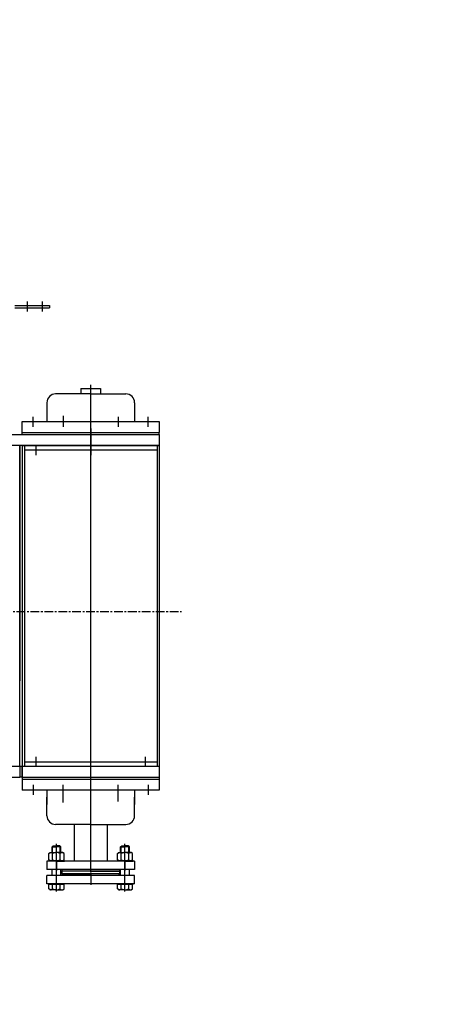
# Model space of a CAD drawing. Header units: millimetres. Extents: x 452087 to 582075, y 10891 to 81641.
# Tile 275 of 311: x 550269 to 551029, y 44053 to 45848. Entities that reach past the tile are written whole.
import ezdxf

# ---------------------------------------------------------------- set-up
doc = ezdxf.new("R2010")
doc.units = ezdxf.units.MM
for name, pattern in [('K5LT_AXLED', [19.5, 15, -1.5, 1.5, -1.5]), ('K5LT_BASIC', [0]), ('K5LT_THIN', [0]), ('осевая', [50.8, 31.75, -6.35, 6.35, -6.35])]:
    doc.linetypes.add(name, pattern=pattern)
for name, color, linetype, true_color in [('G', 3, 'Continuous', 0x00ff00), ('OSI', 2, 'Continuous', 0xffff00), ('R', 1, 'Continuous', 0xff0000)]:
    doc.layers.add(name, color=color, linetype=linetype, true_color=true_color)
doc.layers.add('ГТО-2_Оси_025', color=6, linetype='осевая', lineweight=25)
doc.layers.add('ГТО-2_Штриховка', color=252, linetype='Continuous', lineweight=18)
doc.layers.add('Системный слой', color=7, linetype='Continuous')

# ---------------------------------------------------------------- blocks, each defined once
blk = doc.blocks.new('U63')
at = {"layer": 'G', "linetype": 'K5LT_BASIC'}
for p, q in [((311.21, 294.29), (311.21, 296.29)), ((311.21, 296.29), (314.21, 296.29)), ((314.21, 296.29), (314.21, 294.29)), ((311.21, 294.29), (314.21, 294.29))]:
    blk.add_line(p, q, dxfattribs=at)
blk = doc.blocks.new('U64')
at = {"layer": 'G', "linetype": 'K5LT_BASIC'}
for p, q in [((314.21, 296.29), (314.61, 296.29)), ((314.21, 296.29), (314.21, 294.29)), ((314.61, 296.29), (314.61, 294.29)), ((314.61, 294.29), (314.21, 294.29))]:
    blk.add_line(p, q, dxfattribs=at)
blk = doc.blocks.new('U65')
at = {"layer": 'G', "linetype": 'K5LT_BASIC'}
for p, q in [((314.61, 296.29), (339.61, 296.29)), ((314.61, 294.29), (314.61, 296.29)), ((339.61, 296.29), (339.61, 294.29)), ((314.61, 294.29), (339.61, 294.29))]:
    blk.add_line(p, q, dxfattribs=at)
blk = doc.blocks.new('U67')
at = {"layer": 'G', "linetype": 'K5LT_BASIC'}
for p, q in [((325.31, 365.14), (328.91, 365.14)), ((325.31, 365.14), (325.31, 364.14)), ((328.91, 365.14), (328.91, 364.14))]:
    blk.add_line(p, q, dxfattribs=at)
blk = doc.blocks.new('U103')
at = {"layer": 'G', "linetype": 'K5LT_BASIC'}
for p, q in [((335.11, 278.95), (319.11, 278.95)), ((319.11, 278.95), (319.11, 277.45)), ((335.11, 278.95), (335.11, 277.45)), ((335.11, 277.45), (319.11, 277.45)), ((321.71, 277.45), (322.01, 277.15)), ((332.21, 277.15), (322.01, 277.15)), ((332.51, 277.45), (332.21, 277.15))]:
    blk.add_line(p, q, dxfattribs=at)
at = {"layer": 'OSI', "linetype": 'K5LT_AXLED'}
for p, q in [((320.86, 279.15), (320.86, 277.25)), ((327.11, 276.95), (327.11, 279.15)), ((333.36, 279.15), (333.36, 277.25))]:
    blk.add_line(p, q, dxfattribs=at)
blk = doc.blocks.new('U104')
at = {"layer": 'G', "linetype": 'K5LT_BASIC'}
for p, q in [((321.71, 276.35), (322.01, 276.65)), ((332.21, 276.65), (322.01, 276.65)), ((332.51, 276.35), (332.21, 276.65)), ((319.11, 274.85), (319.11, 276.35)), ((335.11, 276.35), (319.11, 276.35)), ((335.11, 274.85), (319.11, 274.85)), ((335.11, 274.85), (335.11, 276.35))]:
    blk.add_line(p, q, dxfattribs=at)
at = {"layer": 'OSI', "linetype": 'K5LT_AXLED'}
for p, q in [((320.86, 274.85), (320.86, 276.55)), ((327.11, 276.85), (327.11, 274.65)), ((333.36, 274.65), (333.36, 276.55))]:
    blk.add_line(p, q, dxfattribs=at)
blk = doc.blocks.new('U106')
at = {"layer": 'G', "linetype": 'K5LT_BASIC'}
for p, q in [((320.06, 281.55), (320.26, 281.75)), ((320.06, 281.55), (320.86, 281.55)), ((320.06, 280.53), (320.06, 281.55)), ((320.26, 281.75), (320.86, 281.75)), ((321.46, 281.75), (320.86, 281.75)), ((321.66, 281.55), (320.86, 281.55)), ((321.66, 281.55), (321.46, 281.75)), ((321.66, 280.53), (321.66, 281.55)), ((320.06, 276.35), (320.06, 277.45)), ((321.66, 276.35), (321.66, 277.45)), ((319.48, 273.89), (319.48, 274.75)), ((319.48, 274.75), (320.86, 274.75)), ((320.17, 273.89), (320.17, 274.75)), ((322.25, 274.75), (320.86, 274.75)), ((321.56, 273.89), (321.56, 274.75)), ((322.25, 273.89), (322.25, 274.75)), ((319.72, 273.75), (319.48, 273.89)), ((320.86, 273.75), (319.72, 273.75)), ((320.86, 273.75), (322, 273.75)), ((322, 273.75), (322.25, 273.89))]:
    blk.add_line(p, q, dxfattribs=at)
for centre, radius, start, end in [((319.84, 274.24), 0.488, 241.0192, 313.1636), ((320.86, 275.51), 1.76, 246.8627, 270), ((320.86, 275.51), 1.76, 270, 293.1373), ((321.89, 274.24), 0.488, 226.8364, 298.9808)]:
    blk.add_arc(centre, radius, start, end, dxfattribs=at)
at = {"layer": 'R', "linetype": 'K5LT_THIN'}
for p, q in [((320.17, 280.53), (320.17, 281.65)), ((321.56, 280.53), (321.56, 281.65))]:
    blk.add_line(p, q, dxfattribs=at)
blk = doc.blocks.new('U107')
at = {"layer": 'G', "linetype": 'K5LT_BASIC'}
for p, q in [((319.36, 274.75), (319.36, 274.85)), ((319.36, 274.85), (320.86, 274.85)), ((320.86, 274.75), (319.36, 274.75)), ((322.36, 274.85), (320.86, 274.85)), ((320.86, 274.75), (322.36, 274.75)), ((322.36, 274.75), (322.36, 274.85))]:
    blk.add_line(p, q, dxfattribs=at)
blk = doc.blocks.new('U108')
at = {"layer": 'G', "linetype": 'K5LT_BASIC'}
for p, q in [((319.36, 278.95), (319.36, 279.05)), ((319.36, 279.05), (320.86, 279.05)), ((320.86, 278.95), (319.36, 278.95)), ((322.36, 279.05), (320.86, 279.05)), ((320.86, 278.95), (322.36, 278.95)), ((322.36, 278.95), (322.36, 279.05))]:
    blk.add_line(p, q, dxfattribs=at)
blk = doc.blocks.new('U109')
at = {"layer": 'G', "linetype": 'K5LT_BASIC'}
for p, q in [((319.48, 280.38), (319.74, 280.53)), ((319.48, 279.2), (319.48, 280.38)), ((319.74, 280.53), (320.86, 280.53)), ((320.17, 279.2), (320.17, 280.38)), ((321.99, 280.53), (320.86, 280.53)), ((321.56, 279.2), (321.56, 280.38)), ((322.25, 280.38), (321.99, 280.53)), ((322.25, 279.2), (322.25, 280.38)), ((319.74, 279.05), (319.48, 279.2)), ((320.86, 279.05), (319.74, 279.05)), ((320.86, 279.05), (321.99, 279.05)), ((321.99, 279.05), (322.25, 279.2))]:
    blk.add_line(p, q, dxfattribs=at)
for centre, radius, start, end in [((319.84, 280.04), 0.471, 45.3658, 119.3968), ((320.86, 278.86), 1.67, 90, 114.5087), ((320.86, 278.86), 1.67, 65.4913, 90), ((321.89, 280.04), 0.471, 60.6032, 134.6342), ((319.84, 279.53), 0.471, 240.6032, 314.6342), ((320.86, 280.72), 1.67, 245.4913, 270), ((320.86, 280.72), 1.67, 270, 294.5087), ((321.89, 279.53), 0.471, 225.3658, 299.3968)]:
    blk.add_arc(centre, radius, start, end, dxfattribs=at)
blk = doc.blocks.new('U105')
at = {"layer": 'OSI', "linetype": 'K5LT_AXLED'}
blk.add_line((320.86, 273.45), (320.86, 282.15), dxfattribs=at)
at = {"layer": 'Системный слой'}
for name in ['U106', 'U109', 'U108', 'U107']:
    blk.add_blockref(name, (0, 0), dxfattribs=at)
blk = doc.blocks.new('U111')
at = {"layer": 'G', "linetype": 'K5LT_BASIC'}
for p, q in [((332.56, 281.55), (332.76, 281.75)), ((332.56, 281.55), (333.36, 281.55)), ((332.56, 280.53), (332.56, 281.55)), ((332.76, 281.75), (333.36, 281.75)), ((333.96, 281.75), (333.36, 281.75)), ((334.16, 281.55), (333.36, 281.55)), ((334.16, 281.55), (333.96, 281.75)), ((334.16, 280.53), (334.16, 281.55)), ((332.56, 276.35), (332.56, 277.45)), ((334.16, 276.35), (334.16, 277.45)), ((331.98, 273.89), (331.98, 274.75)), ((331.98, 274.75), (333.36, 274.75)), ((332.67, 273.89), (332.67, 274.75)), ((334.75, 274.75), (333.36, 274.75)), ((334.06, 273.89), (334.06, 274.75)), ((334.75, 273.89), (334.75, 274.75)), ((332.22, 273.75), (331.98, 273.89)), ((333.36, 273.75), (332.22, 273.75)), ((333.36, 273.75), (334.5, 273.75)), ((334.5, 273.75), (334.75, 273.89))]:
    blk.add_line(p, q, dxfattribs=at)
for centre, radius, start, end in [((332.34, 274.24), 0.488, 241.0192, 313.1636), ((333.36, 275.51), 1.76, 246.8627, 270), ((333.36, 275.51), 1.76, 270, 293.1373), ((334.39, 274.24), 0.488, 226.8364, 298.9808)]:
    blk.add_arc(centre, radius, start, end, dxfattribs=at)
at = {"layer": 'R', "linetype": 'K5LT_THIN'}
for p, q in [((332.67, 280.53), (332.67, 281.65)), ((334.06, 280.53), (334.06, 281.65))]:
    blk.add_line(p, q, dxfattribs=at)
blk = doc.blocks.new('U112')
at = {"layer": 'G', "linetype": 'K5LT_BASIC'}
for p, q in [((331.86, 274.75), (331.86, 274.85)), ((331.86, 274.85), (333.36, 274.85)), ((333.36, 274.75), (331.86, 274.75)), ((334.86, 274.85), (333.36, 274.85)), ((333.36, 274.75), (334.86, 274.75)), ((334.86, 274.75), (334.86, 274.85))]:
    blk.add_line(p, q, dxfattribs=at)
blk = doc.blocks.new('U113')
at = {"layer": 'G', "linetype": 'K5LT_BASIC'}
for p, q in [((331.86, 278.95), (331.86, 279.05)), ((331.86, 279.05), (333.36, 279.05)), ((333.36, 278.95), (331.86, 278.95)), ((334.86, 279.05), (333.36, 279.05)), ((333.36, 278.95), (334.86, 278.95)), ((334.86, 278.95), (334.86, 279.05))]:
    blk.add_line(p, q, dxfattribs=at)
blk = doc.blocks.new('U114')
at = {"layer": 'G', "linetype": 'K5LT_BASIC'}
for p, q in [((331.98, 280.38), (332.24, 280.53)), ((331.98, 279.2), (331.98, 280.38)), ((332.24, 280.53), (333.36, 280.53)), ((332.67, 279.2), (332.67, 280.38)), ((334.49, 280.53), (333.36, 280.53)), ((334.06, 279.2), (334.06, 280.38)), ((334.75, 280.38), (334.49, 280.53)), ((334.75, 279.2), (334.75, 280.38)), ((332.24, 279.05), (331.98, 279.2)), ((333.36, 279.05), (332.24, 279.05)), ((333.36, 279.05), (334.49, 279.05)), ((334.49, 279.05), (334.75, 279.2))]:
    blk.add_line(p, q, dxfattribs=at)
for centre, radius, start, end in [((332.34, 280.04), 0.471, 45.3658, 119.3968), ((333.36, 278.86), 1.67, 90, 114.5087), ((333.36, 278.86), 1.67, 65.4913, 90), ((334.39, 280.04), 0.471, 60.6032, 134.6342), ((332.34, 279.53), 0.471, 240.6032, 314.6342), ((333.36, 280.72), 1.67, 245.4913, 270), ((333.36, 280.72), 1.67, 270, 294.5087), ((334.39, 279.53), 0.471, 225.3658, 299.3968)]:
    blk.add_arc(centre, radius, start, end, dxfattribs=at)
blk = doc.blocks.new('U110')
at = {"layer": 'OSI', "linetype": 'K5LT_AXLED'}
blk.add_line((333.36, 273.45), (333.36, 282.15), dxfattribs=at)
at = {"layer": 'Системный слой'}
for name in ['U111', 'U114', 'U113', 'U112']:
    blk.add_blockref(name, (0, 0), dxfattribs=at)
blk = doc.blocks.new('A$C4E9A3E51')
for p, q in [((2102.2, 8313.2), (2102.2, 8295.1)), ((2129.4, 8313.2), (2129.4, 8295.1)), ((2079.7, 8306.1), (2142.9, 8306.1)), ((2079.7, 8301.6), (2142.9, 8301.6)), ((2142.9, 8306.1), (2142.9, 8301.6)), ((2218, 7294.1), (2218, 8161.4)), ((2218, 8144.7), (2154, 8144.7)), ((2218, 8144.7), (2282, 8144.7)), ((2138, 8128.7), (2138, 8094.7)), ((2298, 8128.7), (2298, 8094.7)), ((2113, 8084.7), (2113, 8102.8)), ((2168, 8104.6), (2168, 8084.7)), ((2268, 8102.8), (2268, 8084.7)), ((2323, 8084.7), (2323, 8102.8)), ((2093, 8074.7), (2093, 8094.7)), ((2093, 8094.7), (2343, 8094.7)), ((2218, 8081.7), (2218, 8032.9)), ((2343, 8094.7), (2343, 8074.7)), ((2039, 8070.7), (2343, 8070.7)), ((2093, 8074.7), (2342, 8074.7)), ((2093, 8070.7), (2093, 8074.7)), ((2093, 8074.7), (2343, 8074.7)), ((2343, 8070.7), (2343, 8074.7)), ((2343, 8070.7), (2343, 8050.7)), ((2343, 8050.7), (2039, 8050.7)), ((2089, 8050.7), (2089, 7621.9)), ((2089, 7466.2), (2089, 8050.7)), ((2093, 8050.7), (2093, 7466.2)), ((2093, 8050.7), (2097, 8050.7)), ((2097, 8050.7), (2097, 7466.2)), ((2097, 8050.7), (2339, 8050.7)), ((2097, 8042.7), (2339, 8042.7)), ((2118, 8050.7), (2118, 8032.9)), ((2339, 8050.7), (2339, 7466.2)), ((2339, 8050.7), (2343, 8050.7)), ((2343, 8050.7), (2343, 7466.2)), ((2097, 7474.2), (2339, 7474.2)), ((2118, 7483), (2118, 7466.2)), ((2318, 7466.2), (2318, 7483)), ((2093, 7446.2), (2093, 7442.2)), ((2093, 7442.2), (2343, 7442.2)), ((2093, 7442.2), (2093, 7422.2)), ((2093, 7442.2), (2343, 7442.2)), ((2113, 7432.2), (2113, 7414.1)), ((2168, 7412.3), (2168, 7432.2)), ((2268, 7414.1), (2268, 7432.2)), ((2323, 7432.2), (2323, 7414.1)), ((2343, 7446.2), (2343, 7442.2)), ((2343, 7442.2), (2343, 7422.2)), ((2343, 7422.2), (2093, 7422.2)), ((2138, 7422.2), (2138, 7396.3)), ((2168, 7399.9), (2168, 7419.8)), ((2268, 7401.7), (2268, 7419.8)), ((2298, 7422.2), (2298, 7396.3)), ((2138, 7375.8), (2138, 7409.8)), ((2298, 7375.8), (2298, 7409.8)), ((2218, 7359.8), (2154, 7359.8)), ((2188, 7359.8), (2188, 7292.8)), ((2218, 7359.8), (2282, 7359.8)), ((2248, 7359.8), (2248, 7292.8)), ((2218, 7274.8), (2165.5, 7274.8)), ((2165.5, 7274.8), (2165.5, 7269.8)), ((2218, 7274.8), (2270.5, 7274.8)), ((2270.5, 7274.8), (2270.5, 7269.8)), ((2165.5, 7269.8), (2218, 7269.8)), ((2270.5, 7269.8), (2218, 7269.8))]:
    blk.add_line(p, q)
for centre, start, end in [((2154, 8128.7), 90, 180), ((2282, 8128.7), 0, 90), ((2154, 7375.8), 180, 270), ((2282, 7375.8), 270, 0)]:
    blk.add_arc(centre, 16, start, end)
at = {"layer": 'ГТО-2_Оси_025', "ltscale": 0.5}
blk.add_line((0, 7747.9), (2383.5, 7747.9), dxfattribs=at)
at = {"xscale": 10, "yscale": 10, "zscale": 10}
for name in ['U67', 'U63', 'U64', 'U65', 'U105', 'U110', 'U103', 'U104']:
    blk.add_blockref(name, (-1053.1, 4503.3), dxfattribs=at)

msp = doc.modelspace()

# ---------------------------------------------------------------- hatches: boundary and pattern name
at = {"layer": 'ГТО-2_Штриховка'}
h = msp.add_hatch(dxfattribs=at)
h.set_pattern_fill('ANSI35', color=256, scale=100)
h.set_pattern_definition([(45, (-17131.3, -1493781.44), (-449.0128, 449.0128), []), (45, (-16682.3, -1493781.44), (-449.0128, 449.0128), [793.75, -158.75, 0, -158.75])])
h.paths.add_polyline_path([(560273.2, 43536.1), (555873.2, 43536.1), (555873.2, 50536.1), (560273.2, 50536.1)], flags=16)
h.paths.add_polyline_path([(560281.3, 43016.7), (560273.2, 39436.1), (555873.2, 39436.1), (555873.2, 43016.7)], flags=16)
h.paths.add_polyline_path([(554873, 43536.1), (540981.3, 43536.1), (540981.3, 54483.4), (542281.3, 55136.1), (542273.2, 56036.1), (553581, 56036.1), (553581, 55236.1), (554881.3, 54586.1)], flags=16)
h.paths.add_polyline_path([(560273.2, 38936.1), (560273.2, 35286.1), (555873.2, 35286.1), (555873.2, 38936.1)], flags=16)
h.paths.add_polyline_path([(554873, 43036.1), (554872.9, 36436.1), (548209.4, 36436.1), (548381, 36436.1), (547361, 36436.1), (547361, 36221.1), (547141, 36221.1), (547141, 36006.1), (546921, 36006.1), (546921, 35791.1), (546701, 35791.1), (546701, 35576.1), (546481, 35576.1), (546481, 35361.1), (546261, 35361.1), (546261, 35146.1), (546041, 35146.1), (546041, 34931.1), (545821, 34931.1), (545821, 34716.1), (545601, 34716.1), (545601, 34501.1), (545381, 34501.1), (545381, 34236.1), (540981.3, 34236.1), (540981.3, 43016.7), (545681, 43018.4), (545681, 42519.4), (546676.1, 42522.7), (546685.9, 43015.1), (549681.7, 43016.7), (549680.3, 42521.1), (550681, 42521.1), (550681, 43036.1)], flags=16)
h.paths.add_polyline_path([(540981.3, 54486.1), (540981.3, 42536.1)], flags=16)
h.paths.add_polyline_path([(540331.3, 56536.1), (540331.3, 56536.1), (539481.3, 56614.5), (539481.3, 43036.1), (538481.3, 43036.1), (538473.5, 31236.1), (539891.3, 31236.1), (542691.3, 29236.1), (543991.3, 29236.1), (545491.3, 30236.1), (554953.2, 30236.1), (556153.5, 31036.1), (564473.5, 31036.1), (564473.2, 53098.5), (567681, 54406.1), (567681, 55381.1), (562673.2, 55381.1), (562673.2, 56536.1), (561546, 56536.1), (561546, 56286.1), (561246, 56286.1), (561246, 51036.1), (555746, 51036.1), (555746, 56036.1), (555700.3, 56036.1), (555746, 56286.1), (555446, 56286.1), (555446, 56536.1)])

# ---------------------------------------------------------------- block references
at = {"color": 1, "lineweight": 40}
msp.add_blockref('A$C4E9A3E51', (548181, 37020.6, 0), dxfattribs=at)

doc.saveas('drawing.dxf')
